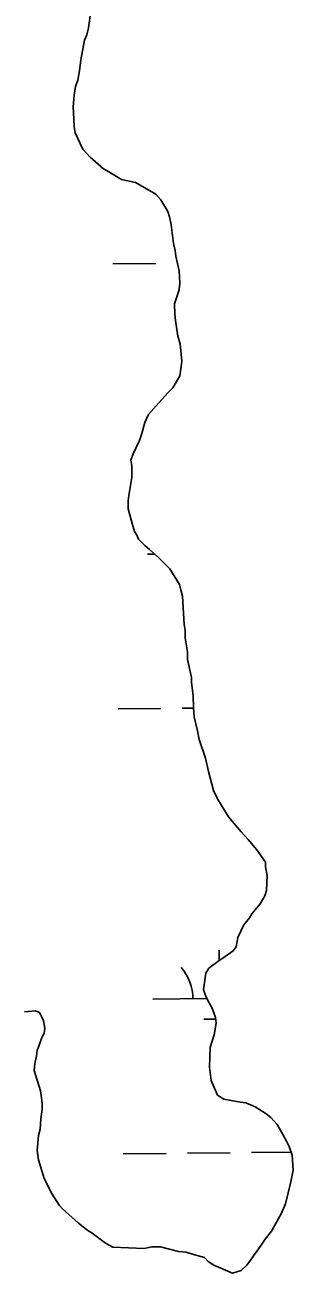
# Model space of a CAD drawing. Extents: x 3683613 to 3738215, y 469626 to 495384.
# Drawn here: x 3715785 to 3715986, y 476180 to 477113 of the extents above; entities that cross this region are included whole.
import ezdxf

# ---------------------------------------------------------------- set-up
doc = ezdxf.new("R2010")
doc.units = 0
doc.layers.add('V-TOPO-SHOR', color=7, linetype='Continuous')
doc.layers.add('V-WETL-SWMP', color=7, linetype='Continuous')

msp = doc.modelspace()

# ---------------------------------------------------------------- linework, layer by layer
at = {"layer": 'V-TOPO-SHOR'}
for points in [[(3715834.7, 477123.56), (3715833.01, 477111.24), (3715831.87, 477105.97), (3715830.14, 477101.85), (3715827.29, 477087.19), (3715826.17, 477078.99), (3715825.04, 477071.95), (3715823.31, 477067.25), (3715822.17, 477060.8), (3715821.64, 477052.01), (3715821.66, 477047.91), (3715822.31, 477037.37), (3715822.92, 477032.69), (3715828.85, 477020.42), (3715834.16, 477014.59), (3715844.16, 477005.86), (3715848.28, 477003.54), (3715857.68, 476997.74), (3715868.24, 476995.46), (3715883.52, 476986.76), (3715887.06, 476982.68), (3715892.38, 476973.92), (3715893.58, 476969.83), (3715894.78, 476963.98), (3715896.62, 476949.93), (3715897.82, 476944.66), (3715898.43, 476940.57), (3715900.84, 476929.45), (3715901.48, 476920.67), (3715900.92, 476915.39), (3715897.47, 476904.83), (3715897.51, 476897.21), (3715898.12, 476892.53), (3715899.95, 476880.82), (3715901.74, 476874.98), (3715902.98, 476862.09), (3715902.42, 476857.99), (3715901.29, 476850.95), (3715896.07, 476842.14), (3715892.58, 476838.6), (3715885.59, 476830.95), (3715878.03, 476822.12), (3715875.13, 476816.24), (3715872.83, 476808.03), (3715871.11, 476802.74), (3715866.48, 476792.76), (3715864.75, 476788.06), (3715865.36, 476783.97), (3715865.41, 476775.18), (3715863.14, 476761.69), (3715862.58, 476757.59)], [(3715862.58, 476757.59), (3715862.61, 476751.73), (3715865.61, 476740.62), (3715867.4, 476734.77), (3715869.17, 476731.85), (3715870.36, 476728.93), (3715875.07, 476724.27), (3715878.61, 476721.36), (3715885.67, 476714.96), (3715893.92, 476706.8), (3715901.02, 476695.13), (3715902.21, 476691.04), (3715903.41, 476686.35), (3715904.7, 476665.27), (3715905.32, 476660.59), (3715905.35, 476655.32), (3715907.17, 476644.79), (3715907.2, 476638.93), (3715910.21, 476625.47), (3715910.23, 476621.96), (3715911.45, 476612.01), (3715911.51, 476602.63), (3715912.13, 476596.19), (3715914.54, 476585.66), (3715915.74, 476579.22), (3715920.51, 476565.19), (3715922.91, 476555.25), (3715926.51, 476541.21), (3715929.47, 476534.78), (3715937.75, 476521.36), (3715947.19, 476510.28), (3715952.49, 476504.45), (3715958.98, 476496.87), (3715965.48, 476487.54), (3715965.5, 476484.02), (3715966.71, 476477.59), (3715966.19, 476466.45), (3715965.04, 476462.35), (3715961.56, 476456.47), (3715955.16, 476448.82), (3715953.42, 476445.88), (3715949.35, 476440.58), (3715944.71, 476431.18), (3715943.58, 476424.15), (3715941.26, 476421.2), (3715933.67, 476415.89), (3715930.75, 476414.11), (3715923.17, 476408.21), (3715920.85, 476404.68), (3715920.28, 476401.17), (3715919.16, 476392.37), (3715920.95, 476387.11), (3715923.32, 476382.44), (3715925.69, 476378.35), (3715928.07, 476371.33), (3715928.68, 476367.24), (3715926.97, 476358.44), (3715924.1, 476349.05), (3715923.6, 476334.4), (3715924.83, 476324.45), (3715929.58, 476313.35), (3715934.28, 476310.45), (3715946.59, 476308.17), (3715950.7, 476307.61), (3715957.74, 476304.72), (3715965.98, 476299.5), (3715969.51, 476296.59), (3715974.22, 476291.35), (3715976, 476288.43), (3715981.32, 476279.08), (3715983.1, 476274.99), (3715985.48, 476268.56), (3715986.13, 476257.44), (3715984.43, 476248.64), (3715980.42, 476232.21), (3715977.53, 476225.17), (3715970, 476211.65), (3715965.34, 476205.77), (3715961.86, 476200.47), (3715956.63, 476193.41), (3715953.72, 476189.3), (3715951.4, 476186.35), (3715947.32, 476182.23), (3715940.88, 476180.44), (3715926.79, 476186.21), (3715922.67, 476189.12), (3715919.73, 476192.03), (3715911.51, 476194.33), (3715906.23, 476196.05), (3715900.37, 476196.6), (3715886.88, 476200.04), (3715880.43, 476200.01), (3715874.58, 476198.8), (3715851.14, 476199.84), (3715845.85, 476202.73), (3715835.85, 476210.29), (3715831.74, 476212.61), (3715825.27, 476217.85), (3715813.49, 476228.33), (3715811.13, 476231.24), (3715805.81, 476239.41)], [(3715805.81, 476239.41), (3715799.88, 476251.09), (3715795.7, 476265.13), (3715794.49, 476272.15), (3715795.6, 476283.29), (3715796.74, 476287.98), (3715797.29, 476295.6), (3715798.42, 476302.64), (3715798.39, 476307.32), (3715797.78, 476311.42), (3715797.16, 476316.69), (3715792.39, 476331.89), (3715792.95, 476337.17), (3715794.09, 476342.45), (3715794.65, 476347.14), (3715795.8, 476350.07), (3715798.11, 476356.53), (3715799.85, 476359.47), (3715800.41, 476363.57), (3715799.21, 476368.84), (3715798.02, 476371.76), (3715796.24, 476375.26), (3715793.31, 476376.42), (3715785.11, 476375.78)]]:
    msp.add_lwpolyline(points, dxfattribs=at)
at = {"layer": 'V-WETL-SWMP'}
for p, q in [((3715851.32, 476934.73), (3715883.32, 476935.1)), ((3715899.32, 476935.28), (3715899.58, 476935.29)), ((3715877.25, 476717.77), (3715882.5, 476717.83)), ((3715855.19, 476602.07), (3715887.19, 476602.45)), ((3715903.19, 476602.63), (3715911.51, 476602.73)), ((3715930.79, 476414.14), (3715930.7, 476421.7)), ((3715881.13, 476385.12), (3715921.72, 476385.59)), ((3715919.3, 476370.13), (3715928.23, 476370.23)), ((3715859.06, 476269.42), (3715891.06, 476269.79)), ((3715907.06, 476269.98), (3715939.06, 476270.35)), ((3715955.06, 476270.54), (3715984.63, 476270.88))]:
    msp.add_line(p, q, dxfattribs=at)
for points in [[(3715834.7, 477123.56), (3715833.01, 477111.24), (3715831.87, 477105.97), (3715830.14, 477101.85), (3715827.29, 477087.19), (3715826.17, 477078.99), (3715825.04, 477071.95), (3715823.31, 477067.25), (3715822.17, 477060.8), (3715821.64, 477052.01), (3715821.66, 477047.91), (3715822.31, 477037.37), (3715822.92, 477032.69), (3715828.85, 477020.42), (3715834.16, 477014.59), (3715844.16, 477005.86), (3715848.28, 477003.54), (3715857.68, 476997.74), (3715868.24, 476995.46), (3715883.52, 476986.76), (3715887.06, 476982.68), (3715892.38, 476973.92), (3715893.58, 476969.83), (3715894.78, 476963.98), (3715896.62, 476949.93), (3715897.82, 476944.66), (3715898.43, 476940.57), (3715900.84, 476929.45), (3715901.48, 476920.67), (3715900.92, 476915.39), (3715897.47, 476904.83), (3715897.51, 476897.21), (3715898.12, 476892.53), (3715899.95, 476880.82), (3715901.74, 476874.98), (3715902.98, 476862.09), (3715902.42, 476857.99), (3715901.29, 476850.95), (3715896.07, 476842.14), (3715892.58, 476838.6), (3715885.59, 476830.95), (3715878.03, 476822.12), (3715875.13, 476816.24), (3715872.83, 476808.03), (3715871.11, 476802.74), (3715866.48, 476792.76), (3715864.75, 476788.06), (3715865.36, 476783.97), (3715865.41, 476775.18), (3715863.14, 476761.69), (3715862.58, 476757.59)], [(3715862.58, 476757.59), (3715862.61, 476751.73), (3715865.61, 476740.62), (3715867.4, 476734.77), (3715869.17, 476731.85), (3715870.36, 476728.93), (3715875.07, 476724.27), (3715878.61, 476721.36), (3715885.67, 476714.96), (3715893.92, 476706.8), (3715901.02, 476695.13), (3715902.21, 476691.04), (3715903.41, 476686.35), (3715904.7, 476665.27), (3715905.32, 476660.59), (3715905.35, 476655.32), (3715907.17, 476644.79), (3715907.2, 476638.93), (3715910.21, 476625.47), (3715910.23, 476621.96), (3715911.45, 476612.01), (3715911.51, 476602.63), (3715912.13, 476596.19), (3715914.54, 476585.66), (3715915.74, 476579.22), (3715920.51, 476565.19), (3715922.91, 476555.25), (3715926.51, 476541.21), (3715929.47, 476534.78), (3715937.75, 476521.36), (3715947.19, 476510.28), (3715952.49, 476504.45), (3715958.98, 476496.87), (3715965.48, 476487.54), (3715965.5, 476484.02), (3715966.71, 476477.59), (3715966.19, 476466.45), (3715965.04, 476462.35), (3715961.56, 476456.47), (3715955.16, 476448.82), (3715953.42, 476445.88), (3715949.35, 476440.58), (3715944.71, 476431.18), (3715943.58, 476424.15), (3715941.26, 476421.2), (3715933.67, 476415.89), (3715930.75, 476414.11), (3715923.17, 476408.21), (3715920.85, 476404.68), (3715920.28, 476401.17), (3715919.16, 476392.37), (3715920.95, 476387.11), (3715923.32, 476382.44), (3715925.69, 476378.35), (3715928.07, 476371.33), (3715928.68, 476367.24), (3715926.97, 476358.44), (3715924.1, 476349.05), (3715923.6, 476334.4), (3715924.83, 476324.45), (3715929.58, 476313.35), (3715934.28, 476310.45), (3715946.59, 476308.17), (3715950.7, 476307.61), (3715957.74, 476304.72), (3715965.98, 476299.5), (3715969.51, 476296.59), (3715974.22, 476291.35), (3715976, 476288.43), (3715981.32, 476279.08), (3715983.1, 476274.99), (3715985.48, 476268.56), (3715986.13, 476257.44), (3715984.43, 476248.64), (3715980.42, 476232.21), (3715977.53, 476225.17), (3715970, 476211.65), (3715965.34, 476205.77), (3715961.86, 476200.47), (3715956.63, 476193.41), (3715953.72, 476189.3), (3715951.4, 476186.35), (3715947.32, 476182.23), (3715940.88, 476180.44), (3715926.79, 476186.21), (3715922.67, 476189.12), (3715919.73, 476192.03), (3715911.51, 476194.33), (3715906.23, 476196.05), (3715900.37, 476196.6), (3715886.88, 476200.04), (3715880.43, 476200.01), (3715874.58, 476198.8), (3715851.14, 476199.84), (3715845.85, 476202.73), (3715835.85, 476210.29), (3715831.74, 476212.61), (3715825.27, 476217.85), (3715813.49, 476228.33), (3715811.13, 476231.24), (3715805.81, 476239.41)], [(3715805.81, 476239.41), (3715799.88, 476251.09), (3715795.7, 476265.13), (3715794.49, 476272.15), (3715795.6, 476283.29), (3715796.74, 476287.98), (3715797.29, 476295.6), (3715798.42, 476302.64), (3715798.39, 476307.32), (3715797.78, 476311.42), (3715797.16, 476316.69), (3715792.39, 476331.89), (3715792.95, 476337.17), (3715794.09, 476342.45), (3715794.65, 476347.14), (3715795.8, 476350.07), (3715798.11, 476356.53), (3715799.85, 476359.47), (3715800.41, 476363.57), (3715799.21, 476368.84), (3715798.02, 476371.76), (3715796.24, 476375.26), (3715793.31, 476376.42), (3715785.11, 476375.78)]]:
    msp.add_lwpolyline(points, dxfattribs=at)
msp.add_arc((3715875.88, 476385.53), 35.25, 359.89486, 41.43852, dxfattribs=at)

doc.saveas('drawing.dxf')
